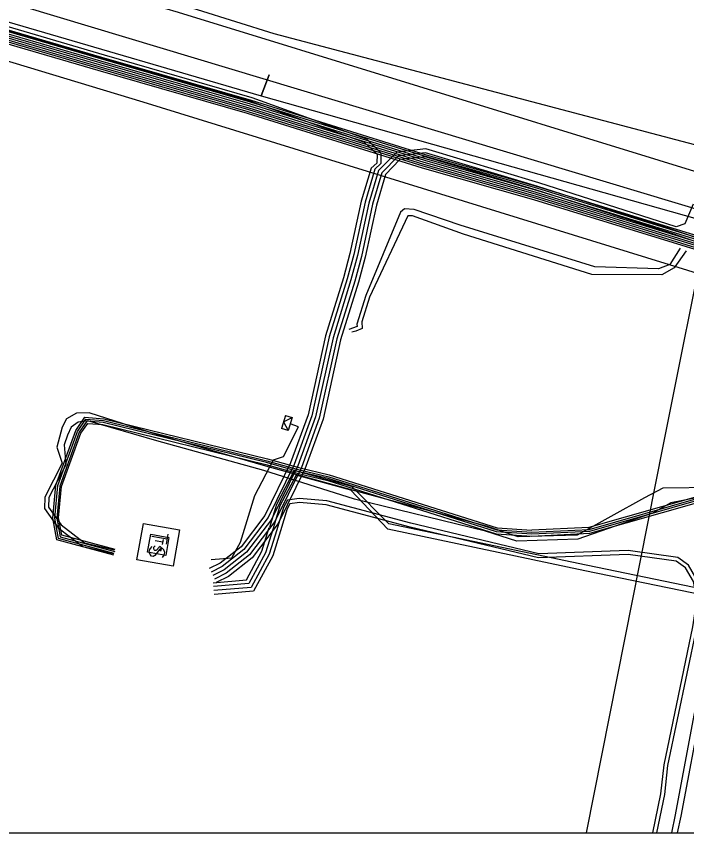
# Model space of a CAD drawing. Extents: x -599951 to -598963, y -1164095 to -1162939.
# Drawn here: x -599654.34 to -599619.9, y -1164094.69 to -1164052.74 of the extents above; entities that cross this region are included whole.
import ezdxf

# ---------------------------------------------------------------- set-up
doc = ezdxf.new("R2010")
doc.units = 0
for name, color, linetype in [('25', 7, 'Continuous'), ('31', 7, 'Continuous'), ('Vrstva 1', 7, 'Continuous'), ('Vrstva 12', 7, 'Continuous'), ('Vrstva 16', 7, 'Continuous'), ('Vrstva 19', 7, 'Continuous'), ('Vrstva 42', 7, 'Continuous'), ('Vrstva 43', 7, 'Continuous'), ('Vrstva 44', 7, 'Continuous'), ('Vrstva 45', 7, 'Continuous'), ('Vrstva 53', 7, 'Continuous'), ('Vrstva 55', 7, 'Continuous'), ('Vrstva 58', 7, 'Continuous')]:
    doc.layers.add(name, color=color, linetype=linetype)

# ---------------------------------------------------------------- blocks, each defined once
blk = doc.blocks.new('VN640')
at = {"layer": '25'}
for points in [[(-1.89, 1.889), (1.889, 1.889)], [(-1.89, -1.89), (-1.89, 1.889)], [(1.889, 1.889), (1.889, -1.89)], [(-1.26, 0.787), (-0.221, 0.787)], [(-0.725, 0.787), (-0.725, -0.788)], [(1.197, 0.661), (0.945, 0.787), (0.661, 0.787), (0.409, 0.661), (0.283, 0.472), (0.283, 0.409), (0.409, 0.22), (1.133, -0.158), (1.259, -0.316), (1.259, -0.473), (1.133, -0.662), (0.913, -0.788), (0.629, -0.788), (0.503, -0.725), (0.283, -0.599)], [(1.889, -1.89), (-1.89, -1.89)]]:
    blk.add_lwpolyline(points, dxfattribs=at)
blk = doc.blocks.new('NN640')
at = {"layer": '25'}
for points in [[(-1.89, 1.889), (1.889, 1.889)], [(-1.89, -1.89), (-1.89, 1.889)], [(1.889, 1.889), (1.889, -1.89)], [(-1.26, 0.787), (-0.221, 0.787)], [(-0.725, 0.787), (-0.725, -0.788)], [(1.197, 0.661), (0.945, 0.787), (0.661, 0.787), (0.409, 0.661), (0.283, 0.472), (0.283, 0.409), (0.409, 0.22), (1.133, -0.158), (1.259, -0.316), (1.259, -0.473), (1.133, -0.662), (0.913, -0.788), (0.629, -0.788), (0.503, -0.725), (0.283, -0.599)], [(1.889, -1.89), (-1.89, -1.89)]]:
    blk.add_lwpolyline(points, dxfattribs=at)
blk = doc.blocks.new('NN630')
at = {"layer": '31'}
for points in [[(-0.003, -0.7), (-0.703, 0)], [(-0.703, -0.7), (-0.703, 0), (0.697, 0), (0.697, -0.7)], [(-0.003, -0.7), (0.697, 0)], [(-0.703, -0.7), (0.697, -0.7)]]:
    blk.add_lwpolyline(points, dxfattribs=at)

msp = doc.modelspace()

# ---------------------------------------------------------------- linework, layer by layer
at = {"layer": 'Vrstva 1'}
for p, q in [((-599684.011, -1164040.127), (-599641.114, -1164053.622)), ((-599641.114, -1164053.622), (-599604.11, -1164063.39))]:
    msp.add_line(p, q, dxfattribs=at)
at = {"layer": 'Vrstva 12'}
msp.add_lwpolyline([(-599603.87, -1164071.93), (-599604.45, -1164071.78), (-599610.58, -1164070.39), (-599612.54, -1164069.83), (-599613.89, -1164068.83), (-599614.85, -1164067.73), (-599616.08, -1164066.96), (-599647.82, -1164057.15), (-599655.82, -1164054.74)], dxfattribs=at)
at = {"layer": 'Vrstva 16'}
for points in [[(-599532.23, -1164094.695), (-599576.26, -1164075.92), (-599581.33, -1164074.29), (-599595.84, -1164069.64), (-599596.96, -1164069.28), (-599602.44, -1164067.76), (-599618.73, -1164062.85), (-599666.38, -1164048.5), (-599672.28, -1164046.86), (-599687.99, -1164042.5)], [(-599618.73, -1164062.85), (-599621.1, -1164074.75), (-599625.068, -1164094.695)]]:
    msp.add_lwpolyline(points, dxfattribs=at)
at = {"layer": 'Vrstva 19'}
msp.add_lwpolyline([(-599517.408, -1164094.695), (-599537.5, -1164086.87), (-599571.84, -1164074.84), (-599589.93, -1164069.71), (-599590.38, -1164069.57), (-599590.89, -1164069.41), (-599601.93, -1164066.13), (-599608.97, -1164063.96), (-599646.01, -1164052.54), (-599646.71, -1164052.33), (-599646.97, -1164052.25), (-599649.244, -1164051.504), (-599665.68, -1164046.42), (-599687.59, -1164039.86)], dxfattribs=at)
at = {"layer": 'Vrstva 42'}
for points in [[(-599676.965, -1164047.591), (-599676.881, -1164047.341), (-599676.45, -1164046.841), (-599673.129, -1164047.966), (-599672.048, -1164048.266), (-599665.609, -1164050.276), (-599657.578, -1164052.646), (-599649.888, -1164054.916), (-599642.311, -1164057.095), (-599636.464, -1164059.207), (-599635.811, -1164059.832), (-599635.821, -1164060.28), (-599636.113, -1164060.546), (-599636.618, -1164062.241), (-599637.199, -1164064.936), (-599637.534, -1164066.179), (-599638.457, -1164069.168), (-599639.355, -1164073.218), (-599640.249, -1164075.693), (-599641.572, -1164078.389), (-599642.798, -1164079.998), (-599643.875, -1164080.85), (-599644.426, -1164081.121)], [(-599657.522, -1164052.454), (-599649.832, -1164054.724), (-599642.249, -1164056.905), (-599636.356, -1164059.033), (-599635.609, -1164059.748), (-599635.622, -1164060.31), (-599635.922, -1164060.603), (-599636.424, -1164062.29), (-599637.004, -1164064.983), (-599637.342, -1164066.234), (-599638.264, -1164069.219), (-599639.163, -1164073.274), (-599640.064, -1164075.772), (-599641.401, -1164078.494), (-599642.654, -1164080.139), (-599643.767, -1164081.02), (-599644.338, -1164081.301)], [(-599619.572, -1164062.391), (-599619.996, -1164063.403), (-599620.434, -1164063.552), (-599627.491, -1164061.289), (-599633.302, -1164059.547), (-599634.786, -1164059.717), (-599635.73, -1164060.66), (-599636.23, -1164062.34), (-599636.81, -1164065.03), (-599637.15, -1164066.29), (-599638.07, -1164069.27), (-599638.97, -1164073.33), (-599639.88, -1164075.85), (-599641.23, -1164078.6), (-599642.51, -1164080.28), (-599643.66, -1164081.19), (-599644.25, -1164081.48)], [(-599602.237, -1164068.213), (-599611.396, -1164066.063), (-599613.397, -1164065.543), (-599616.809, -1164064.822), (-599617.036, -1164064.869), (-599618.05, -1164064.62), (-599619.3, -1164064.16), (-599620.75, -1164063.66), (-599627.55, -1164061.48), (-599633.32, -1164059.75), (-599634.71, -1164059.91), (-599635.557, -1164060.781), (-599636.036, -1164062.39), (-599636.616, -1164065.077), (-599636.958, -1164066.346), (-599637.876, -1164069.321), (-599638.778, -1164073.386), (-599639.696, -1164075.928), (-599641.059, -1164078.706), (-599642.366, -1164080.421), (-599643.553, -1164081.36), (-599644.162, -1164081.659)], [(-599617.721, -1164065.572), (-599618.065, -1164064.829), (-599619.365, -1164064.349), (-599620.811, -1164063.85), (-599627.609, -1164061.671), (-599633.338, -1164059.953), (-599634.634, -1164060.103), (-599635.376, -1164060.874), (-599635.842, -1164062.439), (-599636.421, -1164065.124), (-599636.766, -1164066.401), (-599637.683, -1164069.372), (-599638.585, -1164073.442), (-599639.511, -1164076.007), (-599640.888, -1164078.811), (-599642.222, -1164080.562), (-599643.445, -1164081.53), (-599644.074, -1164081.839)], [(-599620.23, -1164064.65), (-599620.77, -1164065.49), (-599621.35, -1164065.72), (-599624.62, -1164065.61), (-599631.54, -1164063.47), (-599633.9, -1164062.66), (-599634.39, -1164062.63), (-599634.6, -1164062.81), (-599636.378, -1164067.094), (-599636.856, -1164068.569), (-599636.837, -1164068.677), (-599637.25, -1164068.84)], [(-599619.93, -1164064.8), (-599620.55, -1164065.67), (-599621.17, -1164066.02), (-599624.77, -1164066.01), (-599631.36, -1164063.93), (-599633.98, -1164062.99), (-599634.23, -1164062.99), (-599636.192, -1164067.166), (-599636.599, -1164068.446), (-599636.568, -1164068.786), (-599636.891, -1164068.913), (-599637.103, -1164068.976)], [(-599644.326, -1164080.653), (-599643.27, -1164080.564), (-599642.833, -1164079.759), (-599642.49, -1164078.655), (-599642.096, -1164077.366), (-599641.134, -1164075.532), (-599640.609, -1164075.357), (-599639.85, -1164073.832), (-599640.28, -1164073.69)], [(-599620.364, -1164094.695), (-599620.188, -1164093.84), (-599618.028, -1164082.395), (-599625.064, -1164080.947), (-599635.205, -1164078.822), (-599637.111, -1164076.901), (-599640.071, -1164076.089), (-599640.981, -1164077.825), (-599641.343, -1164079.008)], [(-599620.67, -1164094.695), (-599620.482, -1164093.782), (-599618.378, -1164082.629), (-599625.125, -1164081.241), (-599635.248, -1164079.099), (-599637.164, -1164077.094), (-599639.969, -1164076.325), (-599640.796, -1164077.901), (-599641.152, -1164079.066)], [(-599621.434, -1164094.695), (-599621.031, -1164092.736), (-599620.861, -1164091.236), (-599619.381, -1164084.157), (-599619.23, -1164083.118), (-599619.22, -1164082.492), (-599619.355, -1164081.715), (-599619.815, -1164080.941), (-599620.362, -1164080.554), (-599622.905, -1164080.2), (-599627.5, -1164080.37), (-599634.065, -1164078.793), (-599638.393, -1164077.641), (-599639.802, -1164077.519), (-599640.413, -1164077.602), (-599640.61, -1164077.977), (-599640.961, -1164079.125)], [(-599621.638, -1164094.695), (-599621.229, -1164092.704), (-599621.059, -1164091.204), (-599619.579, -1164084.123), (-599619.43, -1164083.102), (-599619.42, -1164082.508), (-599619.545, -1164081.785), (-599619.965, -1164081.079), (-599620.438, -1164080.746), (-599622.915, -1164080.4), (-599627.52, -1164080.57), (-599634.115, -1164078.987), (-599638.427, -1164077.839), (-599639.798, -1164077.721), (-599640.284, -1164077.788), (-599640.424, -1164078.054), (-599640.769, -1164079.183)], [(-599644.225, -1164081.849), (-599642.523, -1164081.705), (-599641.722, -1164080.227), (-599641.344, -1164079.009)], [(-599641.153, -1164079.068), (-599641.537, -1164080.305), (-599642.399, -1164081.896), (-599644.208, -1164082.048)], [(-599640.962, -1164079.128), (-599641.352, -1164080.383), (-599642.275, -1164082.086), (-599644.191, -1164082.248)], [(-599640.771, -1164079.187), (-599641.167, -1164080.461), (-599642.15, -1164082.276), (-599644.174, -1164082.447)]]:
    msp.add_lwpolyline(points, dxfattribs=at)
at = {"layer": 'Vrstva 44'}
for points in [[(-599713.076, -1164035.902), (-599703.955, -1164038.752), (-599695.016, -1164041.252), (-599688.692, -1164043.173), (-599677.704, -1164046.543), (-599672.728, -1164047.994), (-599667.14, -1164049.944), (-599657.488, -1164052.642), (-599649.966, -1164054.832), (-599642.274, -1164057.053), (-599633.284, -1164059.853), (-599627.565, -1164061.482), (-599619.491, -1164063.974), (-599613.646, -1164065.724), (-599612.857, -1164065.953), (-599611.723, -1164066.031), (-599602.21, -1164068), (-599596.912, -1164069.837), (-599596.588, -1164069.897), (-599596.29, -1164069.74), (-599595.75, -1164069.044), (-599595.695, -1164068.82), (-599595.236, -1164067.34)], [(-599713.16, -1164036.19), (-599704.04, -1164039.04), (-599695.1, -1164041.54), (-599688.78, -1164043.46), (-599677.79, -1164046.83), (-599672.82, -1164048.28), (-599667.23, -1164050.23), (-599657.57, -1164052.93), (-599650.05, -1164055.12), (-599642.36, -1164057.34), (-599633.37, -1164060.14), (-599627.65, -1164061.77), (-599619.58, -1164064.26), (-599613.67, -1164066.03), (-599612.91, -1164066.25)], [(-599657.652, -1164053.219), (-599650.134, -1164055.408), (-599642.446, -1164057.627), (-599633.456, -1164060.428), (-599627.735, -1164062.058), (-599619.669, -1164064.546), (-599614.974, -1164065.959), (-599613.547, -1164066.383), (-599613.453, -1164066.669), (-599613.877, -1164067.428), (-599614.299, -1164070.544), (-599615.411, -1164076.225), (-599615.441, -1164076.379), (-599616.265, -1164077.053), (-599616.461, -1164077.084), (-599619.33, -1164077.412), (-599624.926, -1164079.011), (-599627.855, -1164079.15)], [(-599657.597, -1164053.026), (-599650.078, -1164055.216), (-599642.389, -1164057.436), (-599633.399, -1164060.236), (-599627.678, -1164061.866), (-599619.609, -1164064.356), (-599613.698, -1164066.126), (-599612.928, -1164066.349), (-599611.764, -1164066.429), (-599602.317, -1164068.387), (-599597.039, -1164070.216), (-599596.349, -1164070.287), (-599595.132, -1164070.597), (-599594.278, -1164070.916), (-599584.55, -1164074.195), (-599581.301, -1164075.165), (-599576.114, -1164076.964), (-599572.226, -1164078.463), (-599569.659, -1164079.436), (-599567.285, -1164079.969), (-599563.799, -1164080.269)], [(-599657.543, -1164052.834), (-599650.022, -1164055.024), (-599642.331, -1164057.244), (-599633.341, -1164060.044), (-599627.622, -1164061.674), (-599619.551, -1164064.164), (-599613.642, -1164065.934), (-599612.892, -1164066.151), (-599611.736, -1164066.231), (-599602.263, -1164068.193), (-599596.981, -1164070.024), (-599596.262, -1164070.1), (-599595.065, -1164070.401), (-599594.222, -1164070.724), (-599584.49, -1164074.005), (-599581.239, -1164074.975), (-599576.046, -1164076.776), (-599572.154, -1164078.277), (-599569.601, -1164079.244), (-599567.255, -1164079.771), (-599563.761, -1164080.071)], [(-599618.44, -1164076.95), (-599621.13, -1164076.99), (-599622.07, -1164077.48), (-599625.52, -1164079.4), (-599628.567, -1164079.498), (-599630.13, -1164078.96), (-599636.89, -1164077.15), (-599641.53, -1164075.86), (-599647.08, -1164074.25), (-599650.6, -1164073.12), (-599651.25, -1164073.14), (-599651.76, -1164073.42), (-599651.98, -1164073.85), (-599652.267, -1164074.884), (-599651.979, -1164075.704), (-599652.87, -1164077.456)], [(-599649.329, -1164080.44), (-599652.267, -1164079.65), (-599652.471, -1164078.534), (-599652.308, -1164076.838), (-599651.29, -1164074.024), (-599650.819, -1164073.346), (-599649.844, -1164073.421), (-599641.445, -1164075.483), (-599639.835, -1164075.933), (-599638.263, -1164076.304), (-599629.641, -1164079.031), (-599627.855, -1164079.15)], [(-599618.6, -1164077.33), (-599620.72, -1164077.74), (-599621.66, -1164078.28), (-599625.49, -1164079.61), (-599628.622, -1164079.717), (-599630.24, -1164079.2), (-599636.97, -1164077.56), (-599641.63, -1164076.08), (-599647.12, -1164074.56), (-599650.66, -1164073.53), (-599651.16, -1164073.59), (-599651.52, -1164073.86), (-599651.72, -1164074.26), (-599651.884, -1164074.76), (-599651.801, -1164075.796), (-599652.67, -1164077.464)], [(-599619.29, -1164077.608), (-599624.894, -1164079.209), (-599627.857, -1164079.35), (-599629.679, -1164079.229), (-599638.317, -1164076.496), (-599639.885, -1164076.127), (-599641.495, -1164075.677), (-599649.876, -1164073.619), (-599650.721, -1164073.554), (-599651.11, -1164074.116), (-599652.112, -1164076.882), (-599652.269, -1164078.526), (-599652.093, -1164079.49), (-599649.284, -1164080.243)], [(-599652.87, -1164077.456), (-599652.891, -1164078.03), (-599652.193, -1164079.02), (-599650.933, -1164079.983), (-599649.342, -1164080.347)], [(-599652.67, -1164077.464), (-599652.689, -1164077.97), (-599652.047, -1164078.88), (-599650.847, -1164079.797), (-599649.298, -1164080.153)]]:
    msp.add_lwpolyline(points, dxfattribs=at)
at = {"layer": 'Vrstva 53'}
msp.add_lwpolyline([(-599951.125, -1164094.695), (-598963.215, -1164094.695), (-598963.215, -1162939.4), (-599951.125, -1162939.4)], close=True, dxfattribs=at)
at = {"layer": 'Vrstva 55'}
msp.add_lwpolyline([(-599730.225, -1164030.406), (-599699.561, -1164039.03), (-599699.101, -1164037.918), (-599699.561, -1164039.03), (-599667.715, -1164049.284), (-599667.086, -1164049.415), (-599666.671, -1164048.038), (-599667.086, -1164049.415), (-599641.77, -1164056.83), (-599641.359, -1164055.754), (-599641.77, -1164056.83), (-599613.23, -1164064.88), (-599603.95, -1164067.14), (-599599.17, -1164066.34), (-599581.67, -1164071.86), (-599567.7, -1164076.51), (-599564.49, -1164079.74), (-599552.92, -1164083.71), (-599548.31, -1164083.01), (-599521.3, -1164092.7), (-599516.137, -1164094.695)], dxfattribs=at)
at = {"layer": 'Vrstva 58'}
for points in [[(-599734.065, -1164030.453), (-599733.861, -1164030.517), (-599730.018, -1164031.722), (-599720.861, -1164034.504), (-599713.272, -1164036.574), (-599704.154, -1164039.424), (-599695.212, -1164041.924), (-599688.897, -1164043.843), (-599677.905, -1164047.213), (-599672.942, -1164048.661), (-599667.35, -1164050.612), (-599657.68, -1164053.315), (-599650.161, -1164055.504), (-599642.475, -1164057.723), (-599633.484, -1164060.523), (-599627.764, -1164062.153), (-599619.696, -1164064.643), (-599613.783, -1164066.414), (-599613.396, -1164066.523), (-599613.344, -1164066.681), (-599613.556, -1164067.06), (-599613.78, -1164067.46), (-599614.2, -1164070.56)], [(-599595.341, -1164067.328), (-599595.8, -1164068.805), (-599595.92, -1164069.426), (-599596.224, -1164069.818), (-599596.541, -1164069.986), (-599596.945, -1164069.931), (-599602.237, -1164068.097), (-599611.736, -1164066.13), (-599612.875, -1164066.052), (-599613.674, -1164065.82), (-599619.522, -1164064.069), (-599627.593, -1164061.578), (-599633.313, -1164059.948), (-599642.303, -1164057.148), (-599649.994, -1164054.928), (-599657.515, -1164052.738), (-599667.17, -1164050.039), (-599672.759, -1164048.089), (-599677.733, -1164046.638), (-599688.722, -1164043.269), (-599695.044, -1164041.348), (-599703.983, -1164038.848), (-599713.104, -1164035.998)], [(-599657.625, -1164053.122), (-599650.106, -1164055.312), (-599642.417, -1164057.532), (-599633.427, -1164060.332), (-599627.707, -1164061.962), (-599619.638, -1164064.451), (-599613.726, -1164066.222), (-599612.945, -1164066.448), (-599611.777, -1164066.529), (-599602.343, -1164068.483), (-599597.067, -1164070.312), (-599596.407, -1164070.375), (-599595.151, -1164070.695), (-599594.307, -1164071.012), (-599584.581, -1164074.291), (-599581.331, -1164075.26), (-599576.149, -1164077.058), (-599572.261, -1164078.557), (-599569.688, -1164079.532), (-599567.301, -1164080.068), (-599563.818, -1164080.367)], [(-599657.57, -1164052.93), (-599650.05, -1164055.12), (-599642.36, -1164057.34), (-599633.37, -1164060.14), (-599627.65, -1164061.77), (-599619.58, -1164064.26), (-599613.67, -1164066.03), (-599612.91, -1164066.25), (-599611.75, -1164066.33), (-599602.29, -1164068.29), (-599597.01, -1164070.12), (-599596.288, -1164070.199), (-599595.11, -1164070.499), (-599594.25, -1164070.82), (-599584.52, -1164074.1), (-599581.27, -1164075.07), (-599576.08, -1164076.87), (-599572.19, -1164078.37), (-599569.63, -1164079.34), (-599567.27, -1164079.87), (-599563.78, -1164080.17)], [(-599649.31, -1164080.34), (-599652.18, -1164079.57), (-599652.37, -1164078.53), (-599652.21, -1164076.86), (-599651.2, -1164074.07), (-599650.77, -1164073.45), (-599649.86, -1164073.52), (-599641.47, -1164075.58), (-599639.86, -1164076.03), (-599638.29, -1164076.4), (-599629.66, -1164079.13), (-599627.856, -1164079.25), (-599624.91, -1164079.11), (-599619.31, -1164077.51), (-599616.468, -1164077.186), (-599616.211, -1164077.144), (-599615.367, -1164076.453), (-599615.32, -1164076.28), (-599614.2, -1164070.56)], [(-599649.258, -1164080.147), (-599652.006, -1164079.41), (-599652.168, -1164078.521), (-599652.013, -1164076.904), (-599651.021, -1164074.163), (-599650.671, -1164073.658), (-599649.892, -1164073.718), (-599641.521, -1164075.773), (-599639.91, -1164076.224), (-599638.343, -1164076.593), (-599629.697, -1164079.328), (-599627.858, -1164079.45), (-599624.877, -1164079.309), (-599619.271, -1164077.707)]]:
    msp.add_lwpolyline(points, dxfattribs=at)

# ---------------------------------------------------------------- block references
at = {"layer": 'Vrstva 43'}
for name, p, xscale, yscale, rotation in [('NN630', (-599640.28, -1164073.69), 0.5, 0.49999999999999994, -107.00000000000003), ('NN640', (-599647.048, -1164079.903), 0.49999999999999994, 0.5, -100)]:
    msp.add_blockref(name, p, dxfattribs=dict(at, xscale=xscale, yscale=yscale, rotation=rotation))
at = {"layer": 'Vrstva 45', "xscale": 0.25, "yscale": 0.25000000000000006, "rotation": -100}
msp.add_blockref('VN640', (-599647.048, -1164079.903), dxfattribs=at)

doc.saveas('drawing.dxf')
